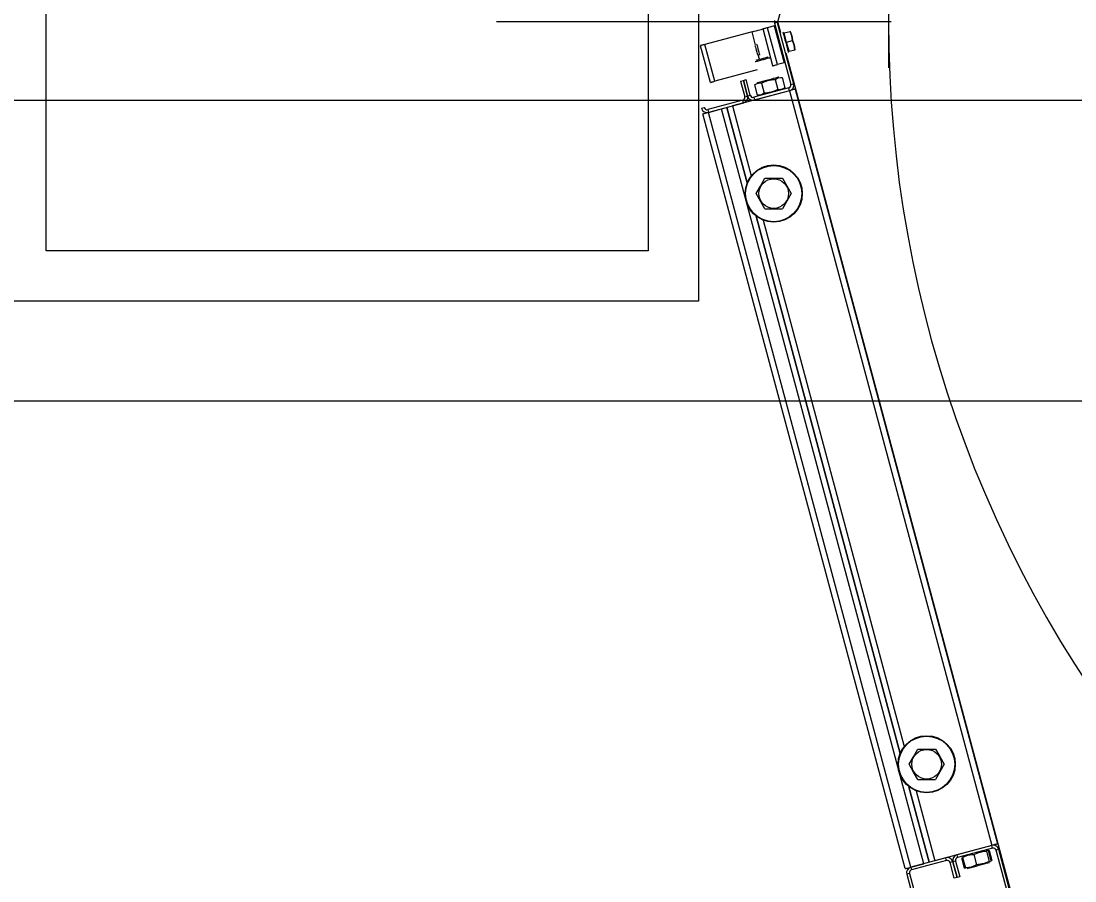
# Model space of a CAD drawing. Extents: x -264222 to -263592, y -1242345 to -1242048.
# Drawn here: x -263874.336 to -263873.81, y -1242241.696 to -1242241.268 of the extents above; entities that cross this region are included whole.
import ezdxf

# ---------------------------------------------------------------- set-up
doc = ezdxf.new("R2010")
doc.units = 0
doc.layers.add('KFA_2D_SITUACIA_DSP', color=7, linetype='Continuous')

msp = doc.modelspace()

# ---------------------------------------------------------------- linework, layer by layer
at = {"layer": 'KFA_2D_SITUACIA_DSP'}
for p, q in [((-263873.95837, -1242241.26811), (-263873.83765, -1242240.81757)), ((-263873.99801, -1242240.96727), (-263873.99801, -1242241.40727)), ((-263874.32301, -1242241.38227), (-263874.32301, -1242240.99227)), ((-263874.02301, -1242240.99227), (-263874.02301, -1242241.38227)), ((-263873.90324, -1242241.24516), (-263873.90324, -1242241.29105)), ((-263873.9019, -1242241.26811), (-263874.09855, -1242241.26811)), ((-263873.96025, -1242241.27016), (-263873.96355, -1242241.27105)), ((-263873.96025, -1242241.27016), (-263873.95533, -1242241.28852)), ((-263873.95873, -1242241.26847), (-263873.96011, -1242241.26884)), ((-263873.96011, -1242241.26884), (-263873.95195, -1242241.29931)), ((-263873.95873, -1242241.26847), (-263873.95057, -1242241.29894)), ((-263873.9569, -1242241.27359), (-263873.95837, -1242241.26811)), ((-263873.97126, -1242241.27311), (-263873.99475, -1242241.27941)), ((-263873.97126, -1242241.27311), (-263873.97019, -1242241.27283)), ((-263873.96948, -1242241.27975), (-263873.97126, -1242241.27311)), ((-263873.97019, -1242241.27283), (-263873.96915, -1242241.27255)), ((-263873.96915, -1242241.27255), (-263873.9682, -1242241.27229)), ((-263873.9682, -1242241.27229), (-263873.96737, -1242241.27207)), ((-263873.96737, -1242241.27207), (-263873.96668, -1242241.27189)), ((-263873.96668, -1242241.27189), (-263873.96617, -1242241.27175)), ((-263873.96617, -1242241.27175), (-263873.96586, -1242241.27167)), ((-263873.96586, -1242241.27167), (-263873.96575, -1242241.27164)), ((-263873.96571, -1242241.27163), (-263873.96575, -1242241.27164)), ((-263873.96084, -1242241.28999), (-263873.96575, -1242241.27164)), ((-263873.96559, -1242241.27159), (-263873.96571, -1242241.27163)), ((-263873.96538, -1242241.27154), (-263873.96559, -1242241.27159)), ((-263873.96511, -1242241.27147), (-263873.96538, -1242241.27154)), ((-263873.96478, -1242241.27138), (-263873.96511, -1242241.27147)), ((-263873.96439, -1242241.27127), (-263873.96478, -1242241.27138)), ((-263873.96398, -1242241.27116), (-263873.96439, -1242241.27127)), ((-263873.96355, -1242241.27105), (-263873.96398, -1242241.27116)), ((-263873.95863, -1242241.2894), (-263873.96355, -1242241.27105)), ((-263873.95586, -1242241.27331), (-263873.95582, -1242241.27348)), ((-263873.95582, -1242241.27348), (-263873.95568, -1242241.27399)), ((-263873.95568, -1242241.27399), (-263873.95547, -1242241.27479)), ((-263873.95547, -1242241.27479), (-263873.95519, -1242241.27584)), ((-263873.95528, -1242241.27365), (-263873.95233, -1242241.27286)), ((-263873.95405, -1242241.27824), (-263873.95528, -1242241.27365)), ((-263873.95519, -1242241.27584), (-263873.95486, -1242241.27705)), ((-263873.95233, -1242241.27286), (-263873.95211, -1242241.2728)), ((-263873.95233, -1242241.27286), (-263873.9515, -1242241.27506)), ((-263873.95148, -1242241.27512), (-263873.95233, -1242241.27286)), ((-263873.95211, -1242241.2728), (-263873.95213, -1242241.2728)), ((-263873.9515, -1242241.27506), (-263873.9511, -1242241.27745)), ((-263873.9511, -1242241.27745), (-263873.95148, -1242241.27512)), ((-263873.99691, -1242241.27999), (-263873.99695, -1242241.28)), ((-263873.99204, -1242241.29835), (-263873.99695, -1242241.28)), ((-263873.99679, -1242241.27995), (-263873.99691, -1242241.27999)), ((-263873.99658, -1242241.2799), (-263873.99679, -1242241.27995)), ((-263873.99631, -1242241.27983), (-263873.99658, -1242241.2799)), ((-263873.99597, -1242241.27974), (-263873.99631, -1242241.27983)), ((-263873.99559, -1242241.27963), (-263873.99597, -1242241.27974)), ((-263873.99518, -1242241.27952), (-263873.99559, -1242241.27963)), ((-263873.99475, -1242241.27941), (-263873.99518, -1242241.27952)), ((-263873.98983, -1242241.29776), (-263873.99475, -1242241.27941)), ((-263873.9698, -1242241.28004), (-263873.96975, -1242241.28021)), ((-263873.96975, -1242241.28021), (-263873.96962, -1242241.2807)), ((-263873.96962, -1242241.2807), (-263873.96942, -1242241.28143)), ((-263873.96898, -1242241.27928), (-263873.96893, -1242241.27945)), ((-263873.96893, -1242241.27945), (-263873.9688, -1242241.27993)), ((-263873.9688, -1242241.27993), (-263873.96861, -1242241.28066)), ((-263873.96861, -1242241.28066), (-263873.96837, -1242241.28156)), ((-263873.95486, -1242241.27705), (-263873.95451, -1242241.27836)), ((-263873.95451, -1242241.27836), (-263873.95416, -1242241.27967)), ((-263873.95416, -1242241.27967), (-263873.95383, -1242241.28088)), ((-263873.95405, -1242241.27824), (-263873.9511, -1242241.27745)), ((-263873.95282, -1242241.28282), (-263873.95405, -1242241.27824)), ((-263873.95383, -1242241.28088), (-263873.95355, -1242241.28193)), ((-263873.9511, -1242241.27745), (-263873.95027, -1242241.27965)), ((-263873.95025, -1242241.27971), (-263873.9511, -1242241.27745)), ((-263873.95027, -1242241.27965), (-263873.94987, -1242241.28203)), ((-263873.94987, -1242241.28203), (-263873.95025, -1242241.27971)), ((-263873.96942, -1242241.28143), (-263873.96919, -1242241.28229)), ((-263873.96919, -1242241.28229), (-263873.96896, -1242241.28316)), ((-263873.96896, -1242241.28316), (-263873.96877, -1242241.28389)), ((-263873.96877, -1242241.28389), (-263873.96863, -1242241.28438)), ((-263873.96863, -1242241.28438), (-263873.96859, -1242241.28455)), ((-263873.96837, -1242241.28156), (-263873.96811, -1242241.28252)), ((-263873.9676, -1242241.28678), (-263873.96817, -1242241.28464)), ((-263873.96811, -1242241.28252), (-263873.96787, -1242241.28341)), ((-263873.96787, -1242241.28341), (-263873.96767, -1242241.28415)), ((-263873.96767, -1242241.28415), (-263873.96754, -1242241.28462)), ((-263873.96754, -1242241.28462), (-263873.9675, -1242241.28479)), ((-263873.96659, -1242241.28651), (-263873.9656, -1242241.28625)), ((-263873.9656, -1242241.28625), (-263873.96469, -1242241.286)), ((-263873.96469, -1242241.286), (-263873.96394, -1242241.2858)), ((-263873.96394, -1242241.2858), (-263873.96344, -1242241.28567)), ((-263873.96296, -1242241.28628), (-263873.96368, -1242241.28647)), ((-263873.96344, -1242241.28567), (-263873.96324, -1242241.28562)), ((-263873.96324, -1242241.28562), (-263873.96324, -1242241.28561)), ((-263873.9625, -1242241.28616), (-263873.96296, -1242241.28628)), ((-263873.96237, -1242241.28612), (-263873.9625, -1242241.28616)), ((-263873.83765, -1242241.71864), (-263873.95419, -1242241.28368)), ((-263873.95355, -1242241.28193), (-263873.95334, -1242241.28273)), ((-263873.95334, -1242241.28273), (-263873.9532, -1242241.28323)), ((-263873.9532, -1242241.28323), (-263873.95316, -1242241.28341)), ((-263873.95282, -1242241.28282), (-263873.94987, -1242241.28203)), ((-263873.94987, -1242241.28203), (-263873.94965, -1242241.28197)), ((-263873.94965, -1242241.28197), (-263873.94967, -1242241.28198)), ((-263873.96965, -1242241.28807), (-263873.96971, -1242241.28809)), ((-263873.96931, -1242241.28798), (-263873.96965, -1242241.28807)), ((-263873.96867, -1242241.28781), (-263873.96931, -1242241.28798)), ((-263873.9692, -1242241.28721), (-263873.96918, -1242241.28721)), ((-263873.96918, -1242241.28721), (-263873.9689, -1242241.28713)), ((-263873.9689, -1242241.28713), (-263873.96833, -1242241.28698)), ((-263873.9678, -1242241.28757), (-263873.96867, -1242241.28781)), ((-263873.96833, -1242241.28698), (-263873.96753, -1242241.28676)), ((-263873.96677, -1242241.2873), (-263873.9678, -1242241.28757)), ((-263873.96753, -1242241.28676), (-263873.96659, -1242241.28651)), ((-263873.96568, -1242241.28701), (-263873.96677, -1242241.2873)), ((-263873.96462, -1242241.28672), (-263873.96568, -1242241.28701)), ((-263873.96368, -1242241.28647), (-263873.96462, -1242241.28672)), ((-263873.96126, -1242241.2901), (-263873.96129, -1242241.29011)), ((-263873.96094, -1242241.29002), (-263873.96126, -1242241.2901)), ((-263873.96084, -1242241.28999), (-263873.96094, -1242241.29002)), ((-263873.96084, -1242241.28999), (-263873.96079, -1242241.28998)), ((-263873.96079, -1242241.28998), (-263873.96067, -1242241.28995)), ((-263873.96067, -1242241.28995), (-263873.96047, -1242241.28989)), ((-263873.96047, -1242241.28989), (-263873.96019, -1242241.28982)), ((-263873.96019, -1242241.28982), (-263873.95986, -1242241.28973)), ((-263873.95986, -1242241.28973), (-263873.95948, -1242241.28963)), ((-263873.95948, -1242241.28963), (-263873.95906, -1242241.28952)), ((-263873.95906, -1242241.28952), (-263873.95863, -1242241.2894)), ((-263873.95533, -1242241.28852), (-263873.95863, -1242241.2894)), ((-263873.96864, -1242241.29208), (-263873.98983, -1242241.29776)), ((-263873.96344, -1242241.29739), (-263873.96067, -1242241.29687)), ((-263873.96198, -1242241.29678), (-263873.96334, -1242241.29715)), ((-263873.9607, -1242241.29644), (-263873.96198, -1242241.29678)), ((-263873.95959, -1242241.29614), (-263873.9607, -1242241.29644)), ((-263873.96067, -1242241.29687), (-263873.95975, -1242241.29679)), ((-263873.95975, -1242241.29679), (-263873.95842, -1242241.29605)), ((-263873.95975, -1242241.29679), (-263873.95838, -1242241.3019)), ((-263873.95871, -1242241.29591), (-263873.95959, -1242241.29614)), ((-263873.95813, -1242241.29575), (-263873.95871, -1242241.29591)), ((-263873.95842, -1242241.29605), (-263873.9569, -1242241.29583)), ((-263873.95787, -1242241.29568), (-263873.95813, -1242241.29575)), ((-263873.95786, -1242241.29568), (-263873.95787, -1242241.29568)), ((-263873.9569, -1242241.29583), (-263873.9563, -1242241.29587)), ((-263873.9563, -1242241.29587), (-263873.95494, -1242241.30098)), ((-263873.99204, -1242241.29835), (-263873.99199, -1242241.29834)), ((-263873.99199, -1242241.29834), (-263873.99187, -1242241.29831)), ((-263873.99187, -1242241.29831), (-263873.99166, -1242241.29825)), ((-263873.99166, -1242241.29825), (-263873.99139, -1242241.29818)), ((-263873.99139, -1242241.29818), (-263873.99106, -1242241.29809)), ((-263873.99106, -1242241.29809), (-263873.99068, -1242241.29799)), ((-263873.99068, -1242241.29799), (-263873.99026, -1242241.29788)), ((-263873.99026, -1242241.29788), (-263873.98983, -1242241.29776)), ((-263873.97698, -1242241.29766), (-263873.9756, -1242241.29729)), ((-263873.97698, -1242241.29766), (-263873.97489, -1242241.30546)), ((-263873.9756, -1242241.29729), (-263873.97422, -1242241.29692)), ((-263873.97351, -1242241.30509), (-263873.9756, -1242241.29729)), ((-263873.9756, -1242241.29729), (-263873.97351, -1242241.30509)), ((-263873.97213, -1242241.30472), (-263873.97422, -1242241.29692)), ((-263873.95295, -1242241.30105), (-263873.97039, -1242241.30573)), ((-263873.97008, -1242241.29956), (-263873.96875, -1242241.29882)), ((-263873.97008, -1242241.29956), (-263873.96871, -1242241.30467)), ((-263873.96882, -1242241.29862), (-263873.96883, -1242241.29862)), ((-263873.96856, -1242241.29855), (-263873.96882, -1242241.29862)), ((-263873.96875, -1242241.29882), (-263873.96723, -1242241.29859)), ((-263873.96797, -1242241.29839), (-263873.96856, -1242241.29855)), ((-263873.9671, -1242241.29816), (-263873.96797, -1242241.29839)), ((-263873.96723, -1242241.29859), (-263873.96664, -1242241.29864)), ((-263873.96599, -1242241.29786), (-263873.9671, -1242241.29816)), ((-263873.96664, -1242241.29864), (-263873.96601, -1242241.29834)), ((-263873.96664, -1242241.29864), (-263873.96527, -1242241.30375)), ((-263873.96601, -1242241.29834), (-263873.96344, -1242241.29739)), ((-263873.96471, -1242241.29752), (-263873.96599, -1242241.29786)), ((-263873.96334, -1242241.29715), (-263873.96471, -1242241.29752)), ((-263873.95838, -1242241.3019), (-263873.95922, -1242241.3023)), ((-263873.95779, -1242241.30195), (-263873.95838, -1242241.3019)), ((-263873.95626, -1242241.30172), (-263873.95779, -1242241.30195)), ((-263873.95494, -1242241.30098), (-263873.95626, -1242241.30172)), ((-263873.95259, -1242241.30243), (-263873.95295, -1242241.30105)), ((-263873.95195, -1242241.29931), (-263873.95057, -1242241.29894)), ((-263873.95106, -1242241.30202), (-263873.95153, -1242241.30215)), ((-263873.95064, -1242241.30191), (-263873.95106, -1242241.30202)), ((-263873.9503, -1242241.30182), (-263873.95064, -1242241.30191)), ((-263873.95004, -1242241.30175), (-263873.9503, -1242241.30182)), ((-263873.94989, -1242241.30171), (-263873.95004, -1242241.30175)), ((-263873.94983, -1242241.30169), (-263873.94989, -1242241.30171)), ((-263873.94983, -1242241.30169), (-263873.84902, -1242241.67792)), ((-263894.58097, -1242241.30722), (-263809.35462, -1242241.30722)), ((-263873.97589, -1242241.3072), (-263873.99333, -1242241.31187)), ((-263873.95259, -1242241.30243), (-263873.98103, -1242241.31005)), ((-263873.97553, -1242241.30858), (-263873.97589, -1242241.3072)), ((-263873.97489, -1242241.30546), (-263873.97351, -1242241.30509)), ((-263873.97351, -1242241.30509), (-263873.97213, -1242241.30472)), ((-263873.97039, -1242241.30573), (-263873.97002, -1242241.3071)), ((-263873.95259, -1242241.30243), (-263873.97002, -1242241.3071)), ((-263873.96812, -1242241.30471), (-263873.96871, -1242241.30467)), ((-263873.9666, -1242241.30449), (-263873.96812, -1242241.30471)), ((-263873.96527, -1242241.30375), (-263873.9666, -1242241.30449)), ((-263873.96457, -1242241.30369), (-263873.96527, -1242241.30375)), ((-263873.9618, -1242241.30322), (-263873.96457, -1242241.30369)), ((-263873.95922, -1242241.3023), (-263873.9618, -1242241.30322)), ((-263873.95205, -1242241.30229), (-263873.95259, -1242241.30243)), ((-263873.95259, -1242241.30243), (-263873.85178, -1242241.67866)), ((-263873.95153, -1242241.30215), (-263873.95205, -1242241.30229)), ((-263873.99645, -1242241.31123), (-263873.99507, -1242241.31087)), ((-263873.99333, -1242241.31187), (-263873.99296, -1242241.31325)), ((-263873.97553, -1242241.30858), (-263873.99296, -1242241.31325)), ((-263873.99296, -1242241.31325), (-263873.98654, -1242241.31153)), ((-263873.88573, -1242241.68776), (-263873.98654, -1242241.31153)), ((-263873.98378, -1242241.31079), (-263873.9737, -1242241.34841)), ((-263873.9737, -1242241.34841), (-263873.98378, -1242241.31079)), ((-263873.98103, -1242241.31005), (-263873.97169, -1242241.34492)), ((-263873.99571, -1242241.31399), (-263873.99566, -1242241.31397)), ((-263873.8949, -1242241.69022), (-263873.99571, -1242241.31399)), ((-263873.99566, -1242241.31397), (-263873.9955, -1242241.31393)), ((-263873.9955, -1242241.31393), (-263873.99525, -1242241.31386)), ((-263873.99525, -1242241.31386), (-263873.99491, -1242241.31377)), ((-263873.99491, -1242241.31377), (-263873.99449, -1242241.31366)), ((-263873.99449, -1242241.31366), (-263873.99401, -1242241.31353)), ((-263873.99401, -1242241.31353), (-263873.9935, -1242241.31339)), ((-263873.9935, -1242241.31339), (-263873.99296, -1242241.31325)), ((-263873.89215, -1242241.68948), (-263873.99296, -1242241.31325)), ((-263873.96709, -1242241.34998), (-263873.96487, -1242241.34612)), ((-263873.96487, -1242241.34612), (-263873.96108, -1242241.34612)), ((-263873.96108, -1242241.34612), (-263873.95719, -1242241.34612)), ((-263873.95719, -1242241.34612), (-263873.95609, -1242241.34612)), ((-263873.95609, -1242241.34612), (-263873.95393, -1242241.34987)), ((-263873.96925, -1242241.35372), (-263873.96709, -1242241.34998)), ((-263873.96703, -1242241.35758), (-263873.96925, -1242241.35372)), ((-263873.95393, -1242241.34987), (-263873.9517, -1242241.35372)), ((-263873.9517, -1242241.35372), (-263873.95387, -1242241.35747)), ((-263873.96487, -1242241.36132), (-263873.96703, -1242241.35758)), ((-263873.95387, -1242241.35747), (-263873.95609, -1242241.36132)), ((-263873.96928, -1242241.36493), (-263873.89748, -1242241.63288)), ((-263873.89748, -1242241.63288), (-263873.96928, -1242241.36493)), ((-263873.96487, -1242241.36132), (-263873.96108, -1242241.36132)), ((-263873.96108, -1242241.36132), (-263873.95719, -1242241.36132)), ((-263873.95719, -1242241.36132), (-263873.95609, -1242241.36132)), ((-263873.96579, -1242241.36695), (-263873.89547, -1242241.62939)), ((-263874.02301, -1242241.38227), (-263874.32301, -1242241.38227)), ((-263873.99801, -1242241.40727), (-263874.34801, -1242241.40727)), ((-263873.89087, -1242241.63444), (-263873.88864, -1242241.63059)), ((-263873.88864, -1242241.63059), (-263873.88486, -1242241.63059)), ((-263873.88486, -1242241.63059), (-263873.88097, -1242241.63059)), ((-263873.88097, -1242241.63059), (-263873.87987, -1242241.63059)), ((-263873.87987, -1242241.63059), (-263873.87771, -1242241.63433)), ((-263873.89303, -1242241.63819), (-263873.89087, -1242241.63444)), ((-263873.89081, -1242241.64204), (-263873.89303, -1242241.63819)), ((-263873.87771, -1242241.63433), (-263873.87548, -1242241.63819)), ((-263873.87548, -1242241.63819), (-263873.87764, -1242241.64193)), ((-263873.88864, -1242241.64579), (-263873.89081, -1242241.64204)), ((-263873.87764, -1242241.64193), (-263873.87987, -1242241.64579)), ((-263873.88864, -1242241.64579), (-263873.88486, -1242241.64579)), ((-263873.88486, -1242241.64579), (-263873.88097, -1242241.64579)), ((-263873.88097, -1242241.64579), (-263873.87987, -1242241.64579)), ((-263873.89306, -1242241.6494), (-263873.88297, -1242241.68702)), ((-263873.88297, -1242241.68702), (-263873.89306, -1242241.6494)), ((-263873.88957, -1242241.65141), (-263873.88022, -1242241.68628)), ((-263873.85178, -1242241.67866), (-263873.88022, -1242241.68628)), ((-263873.85178, -1242241.67866), (-263873.86921, -1242241.68333)), ((-263873.85141, -1242241.68004), (-263873.86884, -1242241.68471)), ((-263873.85124, -1242241.67851), (-263873.85178, -1242241.67866)), ((-263873.85141, -1242241.68004), (-263873.85178, -1242241.67866)), ((-263873.85072, -1242241.67838), (-263873.85124, -1242241.67851)), ((-263873.85025, -1242241.67825), (-263873.85072, -1242241.67838)), ((-263873.84983, -1242241.67814), (-263873.85025, -1242241.67825)), ((-263873.84949, -1242241.67805), (-263873.84983, -1242241.67814)), ((-263873.84923, -1242241.67798), (-263873.84949, -1242241.67805)), ((-263873.84908, -1242241.67794), (-263873.84923, -1242241.67798)), ((-263873.84902, -1242241.67792), (-263873.84908, -1242241.67794)), ((-263873.87472, -1242241.68481), (-263873.89215, -1242241.68948)), ((-263873.87435, -1242241.68618), (-263873.87472, -1242241.68481)), ((-263873.86921, -1242241.68333), (-263873.86884, -1242241.68471)), ((-263873.86686, -1242241.68478), (-263873.86549, -1242241.68989)), ((-263873.86632, -1242241.68464), (-263873.86582, -1242241.68437)), ((-263873.86623, -1242241.68441), (-263873.86632, -1242241.68464)), ((-263873.86632, -1242241.68464), (-263873.86495, -1242241.68974)), ((-263873.86606, -1242241.68427), (-263873.86623, -1242241.68441)), ((-263873.86582, -1242241.68437), (-263873.86379, -1242241.68356)), ((-263873.86379, -1242241.68356), (-263873.86157, -1242241.6832)), ((-263873.86157, -1242241.6832), (-263873.86082, -1242241.68317)), ((-263873.86082, -1242241.68317), (-263873.8583, -1242241.6821)), ((-263873.86082, -1242241.68317), (-263873.85946, -1242241.68827)), ((-263873.8583, -1242241.6821), (-263873.85553, -1242241.68154)), ((-263873.85553, -1242241.68154), (-263873.85448, -1242241.68147)), ((-263873.85448, -1242241.68147), (-263873.85422, -1242241.68101)), ((-263873.85448, -1242241.68147), (-263873.85311, -1242241.68657)), ((-263873.85422, -1242241.68101), (-263873.85381, -1242241.68108)), ((-263873.85386, -1242241.68107), (-263873.85368, -1242241.68105)), ((-263873.85381, -1242241.68108), (-263873.85363, -1242241.68124)), ((-263873.85368, -1242241.68105), (-263873.85308, -1242241.68109)), ((-263873.85363, -1242241.68124), (-263873.85226, -1242241.68634)), ((-263873.85308, -1242241.68109), (-263873.85172, -1242241.6862)), ((-263873.84828, -1242241.68067), (-263873.84966, -1242241.68104)), ((-263873.82655, -1242241.7673), (-263873.84966, -1242241.68104)), ((-263873.82517, -1242241.76693), (-263873.84828, -1242241.68067)), ((-263873.8949, -1242241.69022), (-263873.89485, -1242241.6902)), ((-263873.89485, -1242241.6902), (-263873.89469, -1242241.69016)), ((-263873.89469, -1242241.69016), (-263873.89444, -1242241.69009)), ((-263873.89444, -1242241.69009), (-263873.8941, -1242241.69)), ((-263873.8941, -1242241.69), (-263873.89368, -1242241.68989)), ((-263873.89368, -1242241.68989), (-263873.8932, -1242241.68976)), ((-263873.8932, -1242241.68976), (-263873.89269, -1242241.68962)), ((-263873.89269, -1242241.68962), (-263873.89215, -1242241.68948)), ((-263873.89215, -1242241.68948), (-263873.88573, -1242241.68776)), ((-263873.89215, -1242241.68948), (-263873.89178, -1242241.69085)), ((-263873.87435, -1242241.68618), (-263873.89178, -1242241.69085)), ((-263873.87123, -1242241.68682), (-263873.8726, -1242241.68719)), ((-263873.87051, -1242241.69499), (-263873.8726, -1242241.68719)), ((-263873.86985, -1242241.68645), (-263873.87123, -1242241.68682)), ((-263873.87123, -1242241.68682), (-263873.86914, -1242241.69462)), ((-263873.86914, -1242241.69462), (-263873.87123, -1242241.68682)), ((-263873.86985, -1242241.68645), (-263873.86776, -1242241.69425)), ((-263873.8649, -1242241.68993), (-263873.86549, -1242241.68989)), ((-263873.86439, -1242241.68973), (-263873.86495, -1242241.68974)), ((-263873.86468, -1242241.6899), (-263873.8649, -1242241.68993)), ((-263873.86216, -1242241.6894), (-263873.86439, -1242241.68973)), ((-263873.86394, -1242241.69008), (-263873.8639, -1242241.69007)), ((-263873.8639, -1242241.69007), (-263873.86359, -1242241.68999)), ((-263873.86359, -1242241.68999), (-263873.86295, -1242241.68982)), ((-263873.86295, -1242241.68982), (-263873.86203, -1242241.68957)), ((-263873.86012, -1242241.68862), (-263873.86216, -1242241.6894)), ((-263873.86203, -1242241.68957), (-263873.86088, -1242241.68926)), ((-263873.86088, -1242241.68926), (-263873.85958, -1242241.68891)), ((-263873.85946, -1242241.68827), (-263873.86012, -1242241.68862)), ((-263873.85958, -1242241.68891), (-263873.85821, -1242241.68855)), ((-263873.85841, -1242241.6882), (-263873.85946, -1242241.68827)), ((-263873.85564, -1242241.68764), (-263873.85841, -1242241.6882)), ((-263873.85821, -1242241.68855), (-263873.85686, -1242241.68818)), ((-263873.85686, -1242241.68818), (-263873.8556, -1242241.68785)), ((-263873.85311, -1242241.68657), (-263873.85564, -1242241.68764)), ((-263873.8556, -1242241.68785), (-263873.85453, -1242241.68756)), ((-263873.85453, -1242241.68756), (-263873.8537, -1242241.68734)), ((-263873.8537, -1242241.68734), (-263873.85317, -1242241.6872)), ((-263873.85317, -1242241.6872), (-263873.85297, -1242241.68714)), ((-263873.85293, -1242241.68673), (-263873.85311, -1242241.68657)), ((-263873.85297, -1242241.68714), (-263873.85297, -1242241.68714)), ((-263873.85251, -1242241.6868), (-263873.85293, -1242241.68673)), ((-263873.85226, -1242241.68634), (-263873.85251, -1242241.6868)), ((-263873.89279, -1242241.6926), (-263873.89417, -1242241.69297)), ((-263873.89417, -1242241.69297), (-263873.87105, -1242241.77923)), ((-263873.89279, -1242241.6926), (-263873.86968, -1242241.77886)), ((-263873.86914, -1242241.69462), (-263873.87051, -1242241.69499)), ((-263873.86776, -1242241.69425), (-263873.86914, -1242241.69462))]:
    msp.add_line(p, q, dxfattribs=at)
msp.add_lwpolyline([(-263794.89279, -1242227.38224), (-263808.96779, -1242241.45724), (-263894.96779, -1242241.45724), (-263909.04279, -1242227.38224), (-263909.04279, -1242196.33267), (-263914.14284, -1242196.33267), (-263914.14284, -1242132.43267), (-263909.04279, -1242132.43267), (-263909.04279, -1242101.38223), (-263894.96779, -1242087.30724), (-263808.96779, -1242087.30724), (-263794.89279, -1242101.38223), (-263794.89279, -1242227.38224)], dxfattribs=at)
for centre, radius in [((-263873.96048, -1242241.35372), 0.01425), ((-263873.96048, -1242241.35372), 0.01401), ((-263873.96048, -1242241.35372), 0.00739), ((-263873.88426, -1242241.63819), 0.01425), ((-263873.88426, -1242241.63819), 0.01401), ((-263873.88426, -1242241.63819), 0.00739)]:
    msp.add_circle(centre, radius, dxfattribs=at)
for centre, radius, start, end in [((-263873.30474, -1242241.26811), 0.5985, 54.56502, 305.43498), ((-263873.95736, -1242241.26811), 0.00285, 165, 195), ((-263873.95736, -1242241.26811), 0.00143, 165, 195), ((-263873.95502, -1242241.27462), 0.000475, 105, 195), ((-263873.95308, -1242241.28185), 0.000475, 195, 285), ((-263873.95332, -1242241.29968), 0.00143, 285, 15), ((-263873.95332, -1242241.29968), 0.00285, 285, 15), ((-263873.97626, -1242241.30582), 0.00143, 285, 15), ((-263873.97626, -1242241.30582), 0.00285, 285, 15), ((-263873.97076, -1242241.30435), 0.00285, 195, 285), ((-263873.97076, -1242241.30435), 0.00143, 195, 285), ((-263873.9937, -1242241.3105), 0.00285, 195, 285), ((-263873.9937, -1242241.3105), 0.00142, 195, 285), ((-263873.85104, -1242241.68141), 0.00285, 15, 105), ((-263873.85104, -1242241.68141), 0.00143, 15, 105), ((-263873.87398, -1242241.68756), 0.00285, 15, 105), ((-263873.86847, -1242241.68608), 0.00285, 105, 195), ((-263873.86847, -1242241.68608), 0.00143, 105, 195), ((-263873.89141, -1242241.69223), 0.00285, 105, 195), ((-263873.87398, -1242241.68756), 0.00143, 15, 105), ((-263873.89141, -1242241.69223), 0.00143, 105, 195)]:
    msp.add_arc(centre, radius, start, end, dxfattribs=at)

doc.saveas('drawing.dxf')
